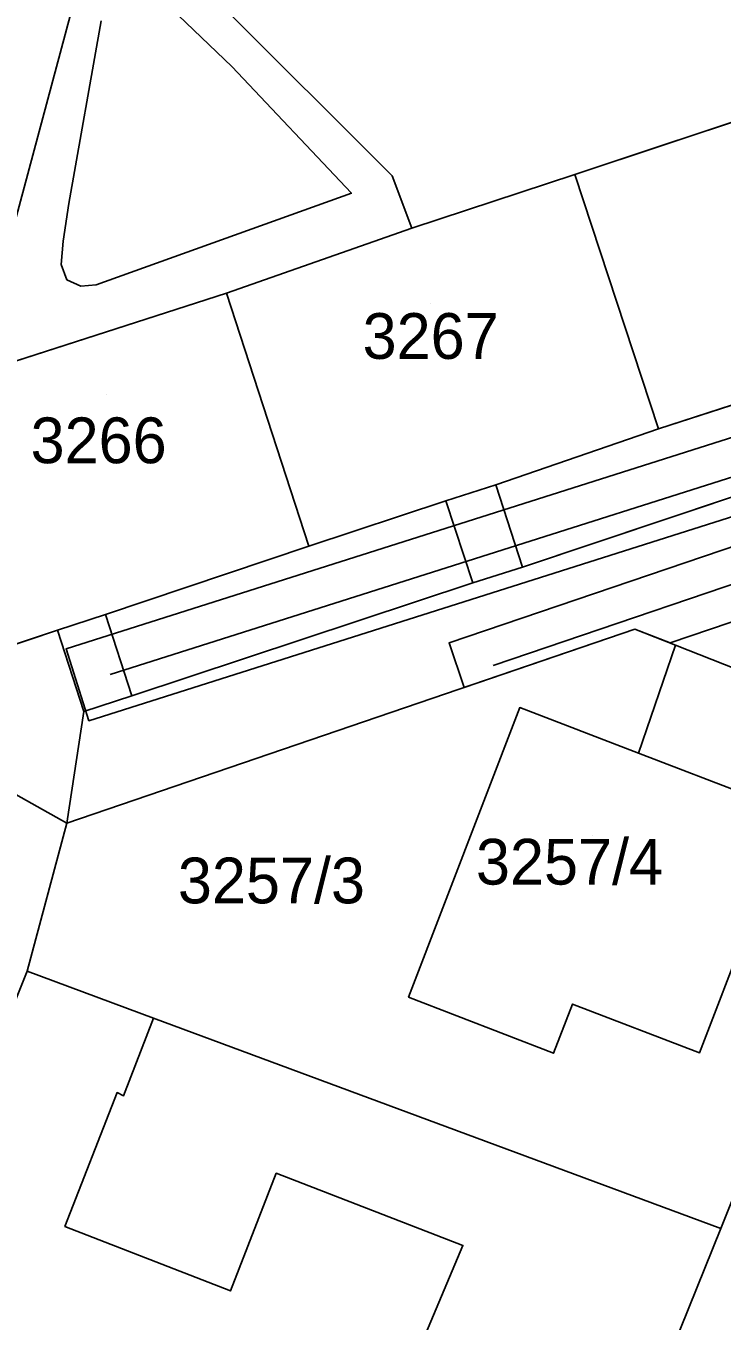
# Model space of a CAD drawing. Extents: x -264070 to -262271, y -1238894 to -1238141.
# Drawn here: x -262490.4 to -262460, y -1238554.9 to -1238498.2 of the extents above; entities that cross this region are included whole.
import ezdxf

# ---------------------------------------------------------------- set-up
doc = ezdxf.new("R2010")
doc.units = 0
for name, color, linetype in [('body_kn', 7, 'Continuous'), ('kladpar_druhypozemkov', 7, 'Continuous'), ('kladpar_hranice', 7, 'Continuous'), ('kladpar_parcelnecisla', 7, 'Continuous'), ('kladpar_plochy', 7, 'Continuous'), ('tarchy_linie', 7, 'Continuous'), ('zappar_hrandruhpozemk', 7, 'Continuous')]:
    doc.layers.add(name, color=color, linetype=linetype)

msp = doc.modelspace()

# ---------------------------------------------------------------- linework, layer by layer
at = {"layer": 'body_kn'}
for p, q in [((-262481.4, -1238500.01), (-262481.4, -1238500.01)), ((-262474.39, -1238504.79), (-262474.39, -1238504.79)), ((-262466.41, -1238504.73), (-262466.41, -1238504.73)), ((-262476.17, -1238505.55), (-262476.17, -1238505.55)), ((-262488.52, -1238506), (-262488.52, -1238506)), ((-262488.52, -1238506), (-262488.52, -1238506)), ((-262473.53, -1238507.08), (-262473.53, -1238507.08)), ((-262473.53, -1238507.08), (-262473.53, -1238507.08)), ((-262488.78, -1238507.64), (-262488.78, -1238507.64)), ((-262488.86, -1238508.66), (-262488.86, -1238508.66)), ((-262488.61, -1238509.33), (-262488.61, -1238509.33)), ((-262488, -1238509.61), (-262488, -1238509.61)), ((-262487.33, -1238509.55), (-262487.33, -1238509.55)), ((-262481.63, -1238509.92), (-262481.63, -1238509.92)), ((-262481.63, -1238509.92), (-262481.63, -1238509.92)), ((-262462.75, -1238515.85), (-262462.75, -1238515.85)), ((-262469.86, -1238518.3), (-262469.86, -1238518.3)), ((-262469.86, -1238518.3), (-262469.86, -1238518.3)), ((-262472.05, -1238518.99), (-262472.05, -1238518.99)), ((-262472.05, -1238518.99), (-262472.05, -1238518.99)), ((-262478.03, -1238520.98), (-262478.03, -1238520.98)), ((-262468.69, -1238521.9), (-262468.69, -1238521.9)), ((-262470.86, -1238522.58), (-262470.86, -1238522.58)), ((-262486.92, -1238523.96), (-262486.92, -1238523.96)), ((-262486.92, -1238523.96), (-262486.92, -1238523.96)), ((-262489.02, -1238524.65), (-262489.02, -1238524.65)), ((-262463.78, -1238524.6), (-262463.78, -1238524.6)), ((-262463.78, -1238524.6), (-262463.78, -1238524.6)), ((-262488.65, -1238525.47), (-262488.65, -1238525.47)), ((-262471.9, -1238525.2), (-262471.9, -1238525.2)), ((-262462.24, -1238525.2), (-262462.24, -1238525.2)), ((-262462, -1238525.3), (-262462, -1238525.3)), ((-262486.72, -1238526.59), (-262486.72, -1238526.59)), ((-262469.98, -1238526.19), (-262469.98, -1238526.19)), ((-262471.24, -1238527.15), (-262471.24, -1238527.15)), ((-262485.77, -1238527.52), (-262485.77, -1238527.52)), ((-262487.87, -1238528.2), (-262487.87, -1238528.2)), ((-262487.87, -1238528.2), (-262487.87, -1238528.2)), ((-262468.81, -1238528.03), (-262468.81, -1238528.03)), ((-262487.65, -1238528.61), (-262487.65, -1238528.61)), ((-262463.62, -1238530.02), (-262463.62, -1238530.02)), ((-262463.62, -1238530.02), (-262463.62, -1238530.02)), ((-262488.61, -1238533.08), (-262488.61, -1238533.08)), ((-262490.35, -1238539.56), (-262490.35, -1238539.56)), ((-262490.35, -1238539.56), (-262490.35, -1238539.56)), ((-262473.67, -1238540.69), (-262473.67, -1238540.69)), ((-262466.51, -1238540.99), (-262466.51, -1238540.99)), ((-262484.82, -1238541.61), (-262484.82, -1238541.61)), ((-262467.34, -1238543.14), (-262467.34, -1238543.14)), ((-262460.95, -1238543.12), (-262460.95, -1238543.12)), ((-262486.42, -1238544.86), (-262486.42, -1238544.86)), ((-262486.13, -1238545), (-262486.13, -1238545)), ((-262479.46, -1238548.39), (-262479.46, -1238548.39)), ((-262488.7, -1238550.71), (-262488.7, -1238550.71)), ((-262460.02, -1238550.8), (-262460.02, -1238550.8)), ((-262460.02, -1238550.8), (-262460.02, -1238550.8)), ((-262471.3, -1238551.54), (-262471.3, -1238551.54)), ((-262481.46, -1238553.53), (-262481.46, -1238553.53))]:
    msp.add_line(p, q, dxfattribs=at)
at = {"layer": 'kladpar_druhypozemkov'}
for p, q in [((-262472.7, -1238510.35), (-262472.7, -1238510.35)), ((-262486.9, -1238514.35), (-262486.9, -1238514.35)), ((-262465.65, -1238533.64), (-262465.65, -1238533.64)), ((-262478.81, -1238534.79), (-262478.81, -1238534.79))]:
    msp.add_line(p, q, dxfattribs=at)
at = {"layer": 'kladpar_hranice'}
for points in [[(-262405.71, -1238484.79), (-262411.88, -1238486.77), (-262413.68, -1238487.34), (-262420.86, -1238489.75), (-262428.93, -1238492.37), (-262431.01, -1238493.05), (-262436.14, -1238494.73), (-262444.79, -1238497.5), (-262446.74, -1238498.12), (-262451.27, -1238499.72), (-262455.48, -1238501.1), (-262457.29, -1238501.7), (-262466.41, -1238504.73), (-262473.53, -1238507.08), (-262481.63, -1238509.92), (-262492.68, -1238513.47)], [(-262493.31, -1238526.07), (-262489.02, -1238524.65), (-262486.92, -1238523.96), (-262478.03, -1238520.98), (-262472.05, -1238518.99), (-262469.86, -1238518.3), (-262462.75, -1238515.85), (-262454.74, -1238513.26), (-262452.69, -1238512.57), (-262447.63, -1238510.84), (-262444.12, -1238509.69), (-262441.92, -1238508.95), (-262432.41, -1238505.74), (-262427.06, -1238503.97), (-262424.78, -1238503.22), (-262417.13, -1238500.71), (-262409.7, -1238498.35)], [(-262455.48, -1238501.1), (-262451.27, -1238499.72), (-262447.63, -1238510.84), (-262452.69, -1238512.57), (-262454.74, -1238513.26), (-262462.75, -1238515.85), (-262466.41, -1238504.73), (-262457.29, -1238501.7), (-262455.48, -1238501.1)], [(-262408.42, -1238501.84), (-262423.58, -1238506.85), (-262425.85, -1238507.6), (-262440.8, -1238512.58), (-262442.95, -1238513.28), (-262451.54, -1238516.1), (-262453.64, -1238516.85), (-262468.69, -1238521.9), (-262470.86, -1238522.58), (-262485.77, -1238527.52), (-262487.87, -1238528.2), (-262488.61, -1238533.08), (-262492.76, -1238530.77)], [(-262473.53, -1238507.08), (-262466.41, -1238504.73), (-262462.75, -1238515.85), (-262469.86, -1238518.3), (-262472.05, -1238518.99), (-262478.03, -1238520.98), (-262481.63, -1238509.92), (-262473.53, -1238507.08)], [(-262481.63, -1238509.92), (-262478.03, -1238520.98), (-262486.92, -1238523.96), (-262489.02, -1238524.65), (-262493.31, -1238526.07), (-262497.01, -1238514.94), (-262492.68, -1238513.47), (-262481.63, -1238509.92)], [(-262465.64, -1238564.74), (-262460.02, -1238550.8), (-262452.26, -1238531.46), (-262456.84, -1238529.62), (-262456.2, -1238527.59), (-262462, -1238525.3), (-262463.78, -1238524.6), (-262488.61, -1238533.08), (-262487.87, -1238528.2), (-262485.77, -1238527.52), (-262470.86, -1238522.58), (-262468.69, -1238521.9), (-262453.64, -1238516.85)], [(-262492.76, -1238530.77), (-262488.61, -1238533.08), (-262490.35, -1238539.56), (-262490.96, -1238541.08), (-262510.86, -1238536.34), (-262510.66, -1238535.41), (-262508.77, -1238523.57), (-262508.61, -1238522.51), (-262504.65, -1238523.51), (-262502.43, -1238524.87), (-262492.76, -1238530.77)], [(-262463.78, -1238524.6), (-262462, -1238525.3), (-262463.62, -1238530.02), (-262468.81, -1238528.03), (-262473.67, -1238540.69), (-262467.34, -1238543.14), (-262466.51, -1238540.99), (-262460.95, -1238543.12), (-262458.87, -1238537.71), (-262459.27, -1238537.6), (-262457.34, -1238532.41), (-262457.84, -1238532.24), (-262456.84, -1238529.62), (-262452.26, -1238531.46), (-262460.02, -1238550.8), (-262484.82, -1238541.61), (-262490.35, -1238539.56), (-262488.61, -1238533.08), (-262463.78, -1238524.6)], [(-262463.62, -1238530.02), (-262462, -1238525.3), (-262456.2, -1238527.59), (-262456.84, -1238529.62), (-262457.84, -1238532.24), (-262457.34, -1238532.41), (-262459.27, -1238537.6), (-262458.87, -1238537.71), (-262460.95, -1238543.12), (-262466.51, -1238540.99), (-262467.34, -1238543.14), (-262473.67, -1238540.69), (-262468.81, -1238528.03), (-262463.62, -1238530.02)], [(-262490.35, -1238539.56), (-262484.82, -1238541.61), (-262486.13, -1238545), (-262486.42, -1238544.86), (-262488.7, -1238550.71), (-262481.46, -1238553.53), (-262479.46, -1238548.39), (-262471.3, -1238551.54), (-262477.24, -1238565.67), (-262476.18, -1238566.98), (-262478.15, -1238568.69), (-262477.02, -1238570.08), (-262480.22, -1238572.58), (-262486.27, -1238570.21), (-262485.29, -1238567.72), (-262493.98, -1238564.62), (-262491.58, -1238559.47), (-262497.46, -1238557.4), (-262495.8, -1238552.97), (-262495.42, -1238551.98), (-262493.98, -1238548.65), (-262490.96, -1238541.08), (-262490.35, -1238539.56)], [(-262460.02, -1238550.8), (-262465.64, -1238564.74), (-262471.5, -1238580.77), (-262501.65, -1238568.73), (-262500.98, -1238566.78), (-262497.46, -1238557.4), (-262491.58, -1238559.47), (-262493.98, -1238564.62), (-262485.29, -1238567.72), (-262486.27, -1238570.21), (-262480.22, -1238572.58), (-262477.02, -1238570.08), (-262478.15, -1238568.69), (-262476.18, -1238566.98), (-262477.24, -1238565.67), (-262471.3, -1238551.54), (-262479.46, -1238548.39), (-262481.46, -1238553.53), (-262488.7, -1238550.71), (-262486.42, -1238544.86), (-262486.13, -1238545), (-262484.82, -1238541.61), (-262460.02, -1238550.8)]]:
    msp.add_lwpolyline(points, dxfattribs=at)
at = {"layer": 'kladpar_plochy'}
for p, q in [((-262457.29, -1238501.7), (-262466.41, -1238504.73)), ((-262466.41, -1238504.73), (-262473.53, -1238507.08)), ((-262473.53, -1238507.08), (-262481.63, -1238509.92)), ((-262481.63, -1238509.92), (-262492.68, -1238513.47)), ((-262462.75, -1238515.85), (-262454.74, -1238513.26)), ((-262469.86, -1238518.3), (-262462.75, -1238515.85)), ((-262453.64, -1238516.85), (-262468.69, -1238521.9)), ((-262472.05, -1238518.99), (-262469.86, -1238518.3)), ((-262478.03, -1238520.98), (-262472.05, -1238518.99)), ((-262486.92, -1238523.96), (-262478.03, -1238520.98)), ((-262468.69, -1238521.9), (-262470.86, -1238522.58)), ((-262470.86, -1238522.58), (-262485.77, -1238527.52)), ((-262489.02, -1238524.65), (-262486.92, -1238523.96)), ((-262493.31, -1238526.07), (-262489.02, -1238524.65)), ((-262485.77, -1238527.52), (-262487.87, -1238528.2)), ((-262487.87, -1238528.2), (-262488.61, -1238533.08)), ((-262488.61, -1238533.08), (-262492.76, -1238530.77))]:
    msp.add_line(p, q, dxfattribs=at)
for points in [[(-262455.48, -1238501.1), (-262451.27, -1238499.72), (-262447.63, -1238510.84), (-262452.69, -1238512.57), (-262454.74, -1238513.26), (-262462.75, -1238515.85), (-262466.41, -1238504.73), (-262457.29, -1238501.7)], [(-262473.53, -1238507.08), (-262466.41, -1238504.73), (-262462.75, -1238515.85), (-262469.86, -1238518.3), (-262472.05, -1238518.99), (-262478.03, -1238520.98), (-262481.63, -1238509.92)], [(-262481.63, -1238509.92), (-262478.03, -1238520.98), (-262486.92, -1238523.96), (-262489.02, -1238524.65), (-262493.31, -1238526.07), (-262497.01, -1238514.94), (-262492.68, -1238513.47)], [(-262492.76, -1238530.77), (-262488.61, -1238533.08), (-262490.35, -1238539.56), (-262490.96, -1238541.08), (-262510.86, -1238536.34), (-262510.66, -1238535.41), (-262508.77, -1238523.57), (-262508.61, -1238522.51), (-262504.65, -1238523.51), (-262502.43, -1238524.87)], [(-262463.78, -1238524.6), (-262462, -1238525.3), (-262463.62, -1238530.02), (-262468.81, -1238528.03), (-262473.67, -1238540.69), (-262467.34, -1238543.14), (-262466.51, -1238540.99), (-262460.95, -1238543.12), (-262458.87, -1238537.71), (-262459.27, -1238537.6), (-262457.34, -1238532.41), (-262457.84, -1238532.24), (-262456.84, -1238529.62), (-262452.26, -1238531.46), (-262460.02, -1238550.8), (-262484.82, -1238541.61), (-262490.35, -1238539.56), (-262488.61, -1238533.08)], [(-262463.62, -1238530.02), (-262462, -1238525.3), (-262456.2, -1238527.59), (-262456.84, -1238529.62), (-262457.84, -1238532.24), (-262457.34, -1238532.41), (-262459.27, -1238537.6), (-262458.87, -1238537.71), (-262460.95, -1238543.12), (-262466.51, -1238540.99), (-262467.34, -1238543.14), (-262473.67, -1238540.69), (-262468.81, -1238528.03)], [(-262490.35, -1238539.56), (-262484.82, -1238541.61), (-262486.13, -1238545), (-262486.42, -1238544.86), (-262488.7, -1238550.71), (-262481.46, -1238553.53), (-262479.46, -1238548.39), (-262471.3, -1238551.54), (-262477.24, -1238565.67), (-262476.18, -1238566.98), (-262478.15, -1238568.69), (-262477.02, -1238570.08), (-262480.22, -1238572.58), (-262486.27, -1238570.21), (-262485.29, -1238567.72), (-262493.98, -1238564.62), (-262491.58, -1238559.47), (-262497.46, -1238557.4), (-262495.8, -1238552.97), (-262495.42, -1238551.98), (-262493.98, -1238548.65), (-262490.96, -1238541.08)], [(-262460.02, -1238550.8), (-262465.64, -1238564.74), (-262471.5, -1238580.77), (-262501.65, -1238568.73), (-262500.98, -1238566.78), (-262497.46, -1238557.4), (-262491.58, -1238559.47), (-262493.98, -1238564.62), (-262485.29, -1238567.72), (-262486.27, -1238570.21), (-262480.22, -1238572.58), (-262477.02, -1238570.08), (-262478.15, -1238568.69), (-262476.18, -1238566.98), (-262477.24, -1238565.67), (-262471.3, -1238551.54), (-262479.46, -1238548.39), (-262481.46, -1238553.53), (-262488.7, -1238550.71), (-262486.42, -1238544.86), (-262486.13, -1238545), (-262484.82, -1238541.61)]]:
    msp.add_lwpolyline(points, close=True, dxfattribs=at)
msp.add_lwpolyline([(-262465.64, -1238564.74), (-262460.02, -1238550.8), (-262452.26, -1238531.46), (-262456.84, -1238529.62), (-262456.2, -1238527.59), (-262462, -1238525.3), (-262463.78, -1238524.6), (-262488.61, -1238533.08), (-262487.87, -1238528.2), (-262485.77, -1238527.52), (-262470.86, -1238522.58), (-262468.69, -1238521.9), (-262453.64, -1238516.85), (-262451.54, -1238516.1), (-262442.95, -1238513.28), (-262440.8, -1238512.58), (-262425.85, -1238507.6), (-262423.58, -1238506.85), (-262408.42, -1238501.84)], dxfattribs=at)
at = {"layer": 'tarchy_linie'}
for points in [[(-262486.72, -1238526.59), (-262442.28, -1238512.48), (-262407.43, -1238500.65), (-262380.31, -1238491.53), (-262337.54, -1238477.97), (-262329, -1238476.08)], [(-262469.98, -1238526.19), (-262440.45, -1238516.17), (-262406.49, -1238504.68), (-262326.26, -1238478.57)], [(-262406.9, -1238502.21), (-262441.77, -1238514.05), (-262487.65, -1238528.61), (-262488.65, -1238525.47), (-262442.79, -1238510.91), (-262407.96, -1238499.09)], [(-262467.34, -1238582.43), (-262453.87, -1238545.42), (-262453.07, -1238545.71), (-262443.15, -1238518.73), (-262462.24, -1238525.2), (-262463.78, -1238524.6), (-262471.24, -1238527.15), (-262471.9, -1238525.2), (-262440.95, -1238514.7), (-262406.98, -1238503.21)]]:
    msp.add_lwpolyline(points, dxfattribs=at)
at = {"layer": 'zappar_hrandruhpozemk'}
for p, q in [((-262481.91, -1238497.28), (-262474.39, -1238504.79)), ((-262492.68, -1238513.47), (-262488.47, -1238497.79)), ((-262487.12, -1238498.01), (-262488.52, -1238506)), ((-262474.39, -1238504.79), (-262473.53, -1238507.08)), ((-262469.86, -1238518.3), (-262468.69, -1238521.9)), ((-262472.05, -1238518.99), (-262470.86, -1238522.58)), ((-262486.92, -1238523.96), (-262485.77, -1238527.52)), ((-262487.87, -1238528.2), (-262489.02, -1238524.65)), ((-262463.62, -1238530.02), (-262457.84, -1238532.24))]:
    msp.add_line(p, q, dxfattribs=at)
msp.add_lwpolyline([(-262488.52, -1238506), (-262488.78, -1238507.64), (-262488.86, -1238508.66), (-262488.61, -1238509.33), (-262488, -1238509.61), (-262487.33, -1238509.55), (-262476.17, -1238505.55), (-262481.4, -1238500.01), (-262485.07, -1238496.49)], dxfattribs=at)

# ---------------------------------------------------------------- texts
at = {"layer": 'kladpar_parcelnecisla'}
for s, p in [('3267', (-262475.682, -1238512.79)), ('3266', (-262490.199, -1238517.35)), ('3257/4', (-262470.727, -1238535.77)), ('3257/3', (-262483.759, -1238536.59))]:
    msp.add_text(s, height=2, dxfattribs=at).set_placement(p)

doc.saveas('drawing.dxf')
